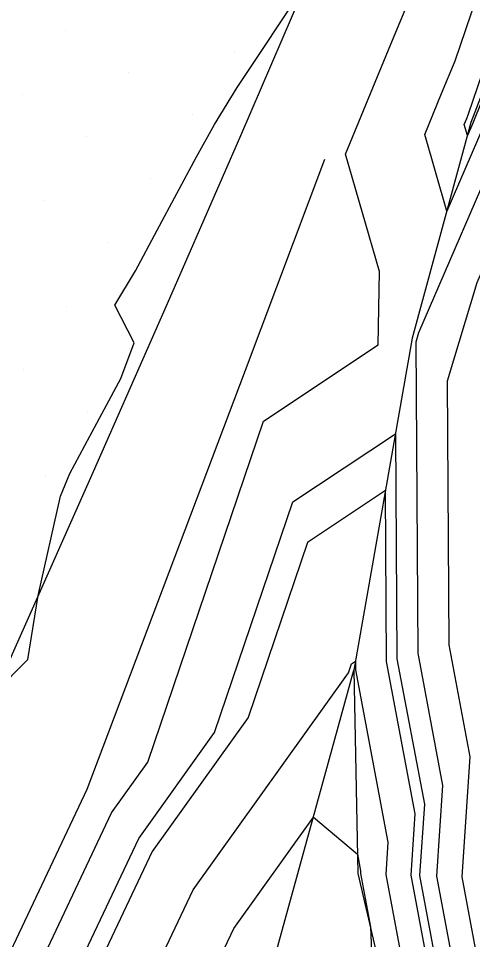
# Model space of a CAD drawing. Extents: x 2354170 to 2357230, y 866100 to 868290.
# Drawn here: x 2355757.88 to 2355772.75, y 867098.56 to 867128.7 of the extents above; entities that cross this region are included whole.
import ezdxf

# ---------------------------------------------------------------- set-up
doc = ezdxf.new("R2010")
doc.units = 0
for name, color, linetype in [('Default', 7, 'Continuous'), ('DTM Contours Minor', 7, 'Continuous'), ('Exist DTM Scan Elevation Point', 7, 'Continuous'), ('Exist Roads EOP', 7, 'Continuous'), ('PH Exist DTM Breakline', 7, 'Continuous')]:
    doc.layers.add(name, color=color, linetype=linetype)

msp = doc.modelspace()

# ---------------------------------------------------------------- linework, layer by layer
at = {"layer": 'Default'}
for points in [[(2355793.262, 867167.052), (2355780.744, 867142.221), (2355780.62, 867141.705), (2355779.171, 867138.823), (2355778.694, 867138.155), (2355777.731, 867134.661), (2355773.854, 867125.047), (2355770.98, 867118.413), (2355770.887, 867118.104), (2355770.953, 867107.932), (2355771.767, 867103.604), (2355771.567, 867100.634), (2355772.83, 867093.887), (2355773.364, 867092.725), (2355776.771, 867086.466), (2355779.521, 867080.711), (2355779.78, 867080.331), (2355783.693, 867075.672)], [(2355792.755, 867164.371), (2355781.34, 867141.73), (2355781.113, 867140.783), (2355780.33, 867139.227), (2355779.471, 867138.022), (2355777.735, 867131.724), (2355774.95, 867124.818), (2355772.885, 867120.052), (2355771.915, 867116.835), (2355771.971, 867108.206), (2355772.662, 867104.535), (2355772.397, 867100.606), (2355773.603, 867094.163), (2355774.337, 867092.566), (2355777.545, 867086.674), (2355780.134, 867081.255), (2355780.775, 867080.316), (2355790.474, 867068.766), (2355787.267, 867061.165), (2355784.214, 867055.778), (2355785.486, 867050.011), (2355786.316, 867043.676), (2355786.652, 867040.011)], [(2355756.749, 867093.867), (2355760.929, 867102.705), (2355762.113, 867104.359), (2355765.9, 867115.526), (2355769.664, 867118.023), (2355769.704, 867120.416), (2355768.593, 867124.254), (2355770.075, 867127.862), (2355771.287, 867130.77), (2355773.385, 867136.928), (2355774.425, 867140.2), (2355775.3, 867141.79), (2355777.235, 867145.057), (2355778.79, 867148.644), (2355780.563, 867152.28), (2355786.089, 867162.233)], [(2355780.339, 867143.091), (2355780.148, 867142.712), (2355780.127, 867142.627), (2355778.011, 867138.419), (2355777.917, 867138.287), (2355777.726, 867137.597), (2355772.759, 867125.276), (2355772.583, 867124.871), (2355772.478, 867125.234), (2355772.557, 867125.426), (2355772.622, 867125.581), (2355776.868, 867138.045), (2355777.073, 867138.691)], [(2355757.125, 867106.664), (2355758.194, 867107.719), (2355758.531, 867109.822), (2355759.262, 867113.065), (2355759.566, 867113.804), (2355760.218, 867115.036), (2355761.231, 867116.92), (2355761.675, 867118.087), (2355761.037, 867119.32), (2355761.709, 867120.441), (2355762.423, 867121.774), (2355763.715, 867124.175), (2355764.304, 867125.224), (2355765.04, 867126.439), (2355767.3, 867129.842)], [(2355777.188, 867083.767), (2355775.998, 867086.258), (2355772.391, 867092.884), (2355772.056, 867093.611), (2355770.737, 867100.662), (2355770.872, 867102.674), (2355769.934, 867107.658), (2355769.898, 867113.25), (2355767.342, 867111.554), (2355765.399, 867105.824), (2355762.263, 867101.443), (2355759.14, 867094.84), (2355757.257, 867091.603), (2355747.498, 867072.217), (2355746.208, 867069.34), (2355738.745, 867052.271)], [(2355750.616, 867074.948), (2355758.475, 867090.561), (2355761.531, 867095.813), (2355763.597, 867100.181), (2355768.684, 867107.29), (2355768.783, 867107.583), (2355768.914, 867107.669), (2355768.916, 867107.384), (2355769.977, 867101.743), (2355769.906, 867100.69), (2355771.283, 867093.335), (2355771.417, 867093.043), (2355775.224, 867086.051), (2355775.427, 867085.626), (2355773.566, 867074.07), (2355772.695, 867067.296), (2355773.554, 867060.011), (2355774.093, 867055.898), (2355769.98, 867050.269), (2355769.888, 867050.101), (2355769.836, 867049.867), (2355769.98, 867048.78), (2355771.261, 867040.011)], [(2355753.733, 867077.678), (2355759.693, 867089.52), (2355763.922, 867096.787), (2355764.93, 867098.919), (2355767.537, 867102.561), (2355768.981, 867101.349), (2355769.082, 867100.813), (2355769.076, 867100.718), (2355769.403, 867098.972), (2355769.595, 867094.32), (2355770.077, 867092.495), (2355772.557, 867086.079), (2355769.698, 867070.721), (2355769.508, 867069.812), (2355769.98, 867066.61), (2355770.758, 867060.011), (2355770.875, 867059.116), (2355769.98, 867057.892), (2355767.149, 867052.741), (2355765.571, 867045.602), (2355766.315, 867040.011)]]:
    msp.add_lwpolyline(points, dxfattribs=at)
at = {"layer": 'DTM Contours Minor'}
for points in [[(2355795.068, 867171.786), (2355794.358, 867170.381), (2355794.002, 867169.681), (2355793.859, 867169.426), (2355793.601, 867168.839), (2355780.346, 867142.549), (2355780.291, 867142.319), (2355778.398, 867138.554), (2355778.176, 867138.243), (2355777.728, 867136.618), (2355773.124, 867125.2), (2355771.91, 867122.398), (2355771.183, 867124.907), (2355771.73, 867126.238), (2355772.177, 867127.31), (2355775.707, 867137.673), (2355776.191, 867139.194)], [(2355756.85, 867091.951), (2355758.343, 867094.516), (2355761.819, 867101.863), (2355764.303, 867105.336), (2355766.861, 867112.878), (2355770.226, 867115.111), (2355770.274, 867107.749), (2355771.171, 867102.984), (2355771.013, 867100.653), (2355772.314, 867093.703), (2355772.715, 867092.831), (2355776.256, 867086.328), (2355779.113, 867080.347), (2355779.117, 867080.342), (2355779.172, 867080.276), (2355779.116, 867080.142), (2355776.921, 867063.071), (2355777.282, 867060.011), (2355778.384, 867051.608), (2355777.217, 867050.011), (2355778.056, 867041.936), (2355778.337, 867040.011)]]:
    msp.add_lwpolyline(points, dxfattribs=at)
at = {"layer": 'Exist DTM Scan Elevation Point'}
for p, q in [((2355759.407, 867128.3), (2355759.407, 867128.3)), ((2355764.956, 867127.627), (2355764.956, 867127.627)), ((2355761.492, 867126.921), (2355761.492, 867126.921)), ((2355758.027, 867126.215), (2355758.027, 867126.215)), ((2355763.577, 867125.542), (2355763.577, 867125.542)), ((2355760.112, 867124.836), (2355760.112, 867124.836)), ((2355762.197, 867123.457), (2355762.197, 867123.457)), ((2355758.733, 867122.751), (2355758.733, 867122.751)), ((2355760.818, 867121.372), (2355760.818, 867121.372)), ((2355759.439, 867119.287), (2355759.439, 867119.287)), ((2355761.524, 867117.907), (2355761.524, 867117.907)), ((2355758.059, 867117.202), (2355758.059, 867117.202)), ((2355760.144, 867115.822), (2355760.144, 867115.822)), ((2355758.765, 867113.737), (2355758.765, 867113.737))]:
    msp.add_line(p, q, dxfattribs=at)
at = {"layer": 'Exist Roads EOP'}
msp.add_lwpolyline([(2355780.842, 867157.24), (2355778.097, 867151.905), (2355775.359, 867146.566), (2355772.64, 867141.217), (2355769.983, 867135.838), (2355767.525, 867130.365), (2355765.152, 867124.854), (2355762.748, 867119.357), (2355760.327, 867113.867), (2355757.892, 867108.383), (2355755.447, 867102.904), (2355752.994, 867097.428), (2355750.536, 867091.955), (2355748.076, 867086.482), (2355745.615, 867081.01), (2355743.152, 867075.539), (2355740.686, 867070.069), (2355738.216, 867064.602), (2355735.738, 867059.137), (2355733.253, 867053.676), (2355730.761, 867048.218), (2355728.262, 867042.763), (2355725.758, 867037.31)], dxfattribs=at)
at = {"layer": 'PH Exist DTM Breakline'}
for points in [[(2355831.416, 867218.241), (2355826.866, 867214.766), (2355819.66, 867209.703), (2355814.58, 867206.759), (2355807.423, 867196.191), (2355777.725, 867138.32), (2355772.697, 867125.289), (2355770.777, 867118.239), (2355768.861, 867107.369), (2355768.994, 867100.721), (2355770.764, 867093.15), (2355775.146, 867086.03), (2355779.107, 867080.342), (2355796.5, 867062.628), (2355807.459, 867054.221), (2355818.108, 867047.383)], [(2355767.898, 867124.079), (2355765.3, 867117.18), (2355760.121, 867103.47), (2355755.299, 867093.277), (2355745.008, 867070.036), (2355737.553, 867050.938), (2355730.646, 867033.755), (2355721.167, 867013.541), (2355711.587, 866994.148), (2355707.047, 866986.22), (2355700.194, 866971.662), (2355696.336, 866967), (2355693.714, 866963.765), (2355690.364, 866957.356), (2355683.724, 866941.118)], [(2355698.097, 866938.585), (2355702.449, 866954.123), (2355708.816, 866966.997), (2355720.394, 866990.872), (2355732.341, 867014.341), (2355738.188, 867021.233), (2355742.114, 867029.309), (2355748.292, 867044.613), (2355755.564, 867063.914), (2355763.518, 867086.25), (2355766.202, 867097.715), (2355768.861, 867107.369)]]:
    msp.add_lwpolyline(points, dxfattribs=at)

doc.saveas('drawing.dxf')
